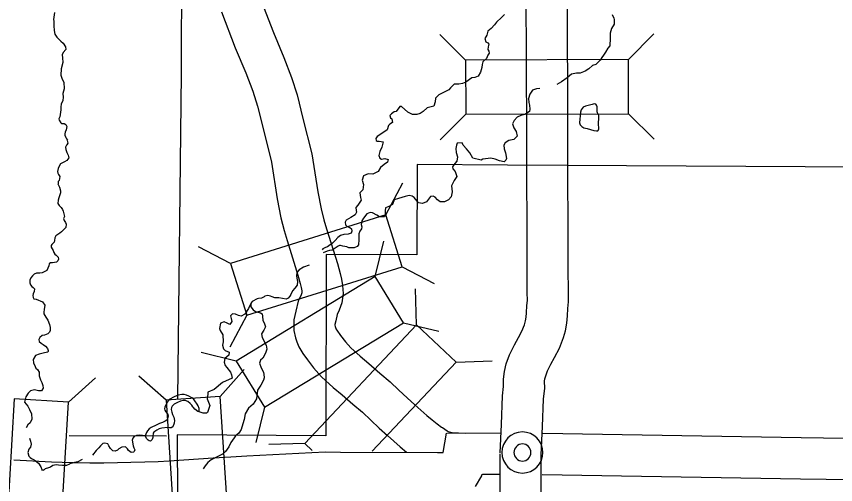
# Model space of a CAD drawing. Extents: x -492261 to -432772, y 1441225 to 1452922.
# Drawn here: x -459877 to -459727.6, y 1452284 to 1452369.4 of the extents above; entities that cross this region are included whole.
import ezdxf

# ---------------------------------------------------------------- set-up
doc = ezdxf.new("R2010")
doc.units = 0
doc.layers.add('Default', color=7, linetype='Continuous')

msp = doc.modelspace()

# ---------------------------------------------------------------- linework, layer by layer
at = {"layer": 'Default'}
for p, q in [((-459795.08, 1452361.46), (-459799.76, 1452366.12)), ((-459765.38, 1452361.56), (-459760.73, 1452366.24)), ((-459795.05, 1452351.56), (-459799.7, 1452346.88)), ((-459765.35, 1452351.66), (-459760.66, 1452347)), ((-459809.6, 1452333.2), (-459806.54, 1452339.04)), ((-459811.54, 1452321.98), (-459809.97, 1452328.39)), ((-459837.95, 1452324.34), (-459843.79, 1452327.4)), ((-459806.65, 1452323.75), (-459800.8, 1452320.68)), ((-459804.03, 1452313.12), (-459804.23, 1452319.72)), ((-459835, 1452314.89), (-459838.06, 1452309.04)), ((-459804.03, 1452313.12), (-459824.37, 1452291.49)), ((-459806.39, 1452313.52), (-459799.98, 1452311.96)), ((-459796.82, 1452306.34), (-459804.03, 1452313.12)), ((-459836.91, 1452306.54), (-459843.32, 1452308.11)), ((-459812.1, 1452290.09), (-459796.82, 1452306.34)), ((-459796.82, 1452306.34), (-459790.22, 1452306.55)), ((-459839.82, 1452300.05), (-459835.46, 1452305.01)), ((-459867.5, 1452299.06), (-459862.57, 1452303.45)), ((-459849.7, 1452299.42), (-459854.65, 1452303.78)), ((-459831.77, 1452298.09), (-459833.33, 1452291.67)), ((-459824.37, 1452291.49), (-459830.97, 1452291.28)), ((-459824.37, 1452291.49), (-459823.05, 1452290.24))]:
    msp.add_line(p, q, dxfattribs=at)
for points in [[(-459847.53, 1452299.56), (-459846.91, 1452358.94), (-459846.81, 1452378.93)], [(-459832.76, 1452373.39), (-459830.13, 1452366.5), (-459828.21, 1452361.93), (-459826.82, 1452358.26), (-459825.78, 1452355.11), (-459824.74, 1452350.77), (-459823.13, 1452344.33), (-459822.02, 1452337.41), (-459821.44, 1452334.31), (-459820.92, 1452332.33), (-459820.44, 1452330.68), (-459818.46, 1452324.35), (-459817.93, 1452322.48), (-459817.73, 1452321.46), (-459817.5, 1452320.31), (-459817.41, 1452318.87), (-459817.63, 1452317.18), (-459818.14, 1452315.83), (-459818.47, 1452315.05), (-459818.76, 1452313.89), (-459818.92, 1452313.23), (-459818.92, 1452313.08), (-459818.85, 1452312.84), (-459818.75, 1452312.5), (-459818.73, 1452312.44), (-459818.55, 1452312.14), (-459817.86, 1452311.22), (-459816.99, 1452310.04), (-459816.01, 1452308.94), (-459814.32, 1452307.41), (-459812.73, 1452306.11), (-459810.69, 1452304.34), (-459808.86, 1452302.74), (-459807.24, 1452301.22), (-459805.76, 1452299.83), (-459804.33, 1452298.55), (-459802.13, 1452296.59), (-459801.15, 1452295.79), (-459800.25, 1452295.08), (-459799.44, 1452294.5), (-459799.29, 1452294.38), (-459798.45, 1452293.79), (-459798.36, 1452293.73), (-459798.24, 1452293.69), (-459797.98, 1452293.63), (-459797.5, 1452293.51), (-459795.18, 1452293.39)], [(-459788.79, 1452289.8), (-459788.53, 1452294.94), (-459788.34, 1452300.17), (-459788.14, 1452301.9), (-459788.18, 1452303.24), (-459788, 1452304.65), (-459787.66, 1452306.03), (-459787.07, 1452307.66), (-459786.17, 1452309.52), (-459785.4, 1452310.83), (-459784.81, 1452311.96), (-459784.36, 1452313.17), (-459784.17, 1452313.85), (-459784.03, 1452314.52), (-459783.96, 1452315.32), (-459783.88, 1452316.68), (-459783.8, 1452317.61), (-459783.83, 1452319.04), (-459783.87, 1452323.4), (-459783.93, 1452348.09), (-459784.02, 1452373.94)], [(-459781.3, 1452289.42), (-459781.04, 1452294.61), (-459780.86, 1452299.61), (-459780.63, 1452301.59), (-459780.67, 1452302.86), (-459780.62, 1452303.26), (-459780.47, 1452303.85), (-459780.14, 1452304.75), (-459779.54, 1452305.99), (-459778.84, 1452307.18), (-459777.93, 1452308.91), (-459777.23, 1452310.84), (-459776.88, 1452312.04), (-459776.59, 1452313.43), (-459776.48, 1452314.79), (-459776.4, 1452316.14), (-459776.3, 1452317.36), (-459776.33, 1452319.14), (-459776.37, 1452323.44), (-459776.43, 1452348.11), (-459776.52, 1452373.93)], [(-459870.03, 1452370.11), (-459870.21, 1452368.88), (-459870.19, 1452368.53), (-459870.17, 1452367.68), (-459870.12, 1452366.86), (-459869.96, 1452366.2), (-459869.61, 1452365.6), (-459869.19, 1452365.22), (-459868.91, 1452364.93), (-459868.44, 1452364.53), (-459868.02, 1452363.85), (-459867.97, 1452363.4), (-459868.44, 1452362.85), (-459868.68, 1452362.38), (-459868.62, 1452361.87), (-459868.54, 1452361.03), (-459868.81, 1452359.85), (-459868.87, 1452358.68), (-459868.67, 1452357.99), (-459868.34, 1452357.4), (-459868.29, 1452356.21), (-459868.55, 1452355.37), (-459868.45, 1452354.69), (-459868.55, 1452354.06), (-459868.82, 1452353.39), (-459868.89, 1452352.94), (-459868.89, 1452352.35), (-459869.07, 1452351.11), (-459869.23, 1452350.75), (-459869.2, 1452350.46), (-459868.92, 1452350.01), (-459868.78, 1452349.9), (-459868.58, 1452349.86), (-459868.26, 1452349.87), (-459867.97, 1452349.69), (-459867.81, 1452349.31), (-459867.92, 1452348.71), (-459868.11, 1452348.3), (-459868.18, 1452348.02), (-459868.17, 1452347.76), (-459867.99, 1452347.33), (-459867.84, 1452347.08), (-459867.7, 1452346.83), (-459867.71, 1452346.76), (-459867.62, 1452346.27), (-459867.79, 1452346.01), (-459867.86, 1452345.92), (-459868.02, 1452345.55), (-459867.99, 1452345.14), (-459867.77, 1452344.58), (-459867.58, 1452344.13), (-459867.44, 1452343.59), (-459867.79, 1452343.1), (-459868.25, 1452342.88), (-459868.94, 1452342.5), (-459869.22, 1452342.07), (-459869.37, 1452341.64), (-459869.5, 1452341.15), (-459869.43, 1452340.83), (-459869.33, 1452340.59), (-459869.3, 1452340.6), (-459869.09, 1452340.18), (-459869.22, 1452339.47), (-459869.37, 1452339.28), (-459869.4, 1452338.87), (-459869.42, 1452338.89), (-459869.13, 1452338.28)], [(-459839.58, 1452370.23), (-459837.09, 1452363.71), (-459835.17, 1452359.15), (-459833.89, 1452355.75), (-459833, 1452353.05), (-459832.02, 1452348.99), (-459830.48, 1452342.82), (-459829.41, 1452336.14), (-459828.77, 1452332.67), (-459828.15, 1452330.33), (-459827.62, 1452328.51), (-459825.65, 1452322.2), (-459825.23, 1452320.7), (-459825.08, 1452319.98), (-459824.95, 1452319.34), (-459824.94, 1452319.13), (-459824.95, 1452319.01), (-459825.09, 1452318.63), (-459825.59, 1452317.48), (-459826.05, 1452315.66), (-459826.43, 1452314.05), (-459826.41, 1452312.1), (-459826.07, 1452310.8), (-459825.84, 1452310.05), (-459825.48, 1452309.12), (-459824.77, 1452307.94), (-459823.89, 1452306.77), (-459822.83, 1452305.31), (-459821.33, 1452303.63), (-459819.21, 1452301.73), (-459817.57, 1452300.38), (-459815.61, 1452298.68), (-459813.89, 1452297.18), (-459812.38, 1452295.76), (-459810.82, 1452294.29), (-459809.32, 1452292.96), (-459806.99, 1452290.87), (-459805.83, 1452289.93), (-459805.77, 1452289.89)], [(-459787.97, 1452369.79), (-459788.55, 1452369.24), (-459789.45, 1452368.37), (-459789.78, 1452367.86), (-459790.44, 1452367.22), (-459790.99, 1452366.7), (-459791.19, 1452366), (-459791.56, 1452365.4), (-459791.4, 1452364.8), (-459791.04, 1452364.6), (-459790.83, 1452364.37)], [(-459768.37, 1452369.78), (-459768.04, 1452369.08), (-459767.96, 1452368.84), (-459767.97, 1452367.98), (-459768.47, 1452367.19), (-459768.71, 1452366.37), (-459768.71, 1452365.34), (-459768.74, 1452364.17), (-459768.76, 1452364.07), (-459769.13, 1452363.61), (-459769.57, 1452362.91), (-459769.95, 1452362.35), (-459770.2, 1452361.94), (-459770.52, 1452361.41), (-459771.35, 1452360.63), (-459771.9, 1452360.43), (-459772.62, 1452359.83), (-459773.27, 1452359.41), (-459774.15, 1452359.08), (-459774.87, 1452359.07), (-459775.77, 1452358.85), (-459776.55, 1452358.21), (-459777.61, 1452357.5), (-459778.44, 1452357)], [(-459790.83, 1452364.37), (-459790.96, 1452363.87), (-459791, 1452363.39), (-459790.82, 1452363.05), (-459790.75, 1452362.74), (-459790.99, 1452362.34), (-459791.28, 1452361.75), (-459791.91, 1452361.13), (-459792.08, 1452360.65), (-459792.14, 1452360.07), (-459792.36, 1452359.26), (-459792.81, 1452358.54), (-459793.36, 1452358.25), (-459793.91, 1452358.22), (-459795.02, 1452357.39), (-459795.63, 1452357.16), (-459796.3, 1452357.08), (-459797.14, 1452357.06), (-459797.81, 1452356.39), (-459798.16, 1452356), (-459799.1, 1452355.52), (-459799.97, 1452355.13), (-459800.54, 1452354.5), (-459800.63, 1452353.85), (-459800.89, 1452353.07), (-459801.34, 1452352.92), (-459802.08, 1452352.72), (-459802.83, 1452352.08), (-459803.35, 1452351.71), (-459803.99, 1452351.49), (-459804.77, 1452351.54), (-459805.6, 1452351.96), (-459806.78, 1452352.99), (-459807.08, 1452352.96), (-459807.75, 1452352.08), (-459808.11, 1452351.98), (-459808.58, 1452351.66), (-459808.87, 1452351.35), (-459808.75, 1452350.94), (-459808.51, 1452350.73), (-459808.41, 1452350.06), (-459808.88, 1452349.76), (-459809.15, 1452349.53), (-459809.37, 1452348.73), (-459810.35, 1452348.07), (-459811.22, 1452347.5), (-459811.46, 1452347.14), (-459811.39, 1452346.79), (-459811.2, 1452346.68), (-459810.84, 1452346.67), (-459810.11, 1452346.52), (-459810.36, 1452345.56), (-459810.72, 1452344.78), (-459810.89, 1452344.05), (-459810.71, 1452343.53), (-459810.39, 1452343.34), (-459809.81, 1452343.5), (-459809.19, 1452343.31), (-459809.31, 1452342.8), (-459809.9, 1452342.42), (-459810.61, 1452341.86), (-459811.03, 1452341.1), (-459812, 1452340.66), (-459812.87, 1452340.7), (-459813.7, 1452340.34), (-459813.93, 1452339.52), (-459813.68, 1452338.75), (-459813.81, 1452337.75), (-459814.34, 1452337.21), (-459814.27, 1452336.4), (-459814.12, 1452335.9), (-459814.73, 1452334.98), (-459814.75, 1452334.99), (-459815.1, 1452334.55), (-459815.01, 1452333.99), (-459815, 1452333.67), (-459815.21, 1452333.23), (-459815.99, 1452332.75), (-459816.84, 1452332.26), (-459817.06, 1452331.88), (-459816.99, 1452331.39), (-459816.69, 1452331.1), (-459816.2, 1452330.89), (-459815.9, 1452330.64), (-459815.81, 1452330.25), (-459815.93, 1452329.87), (-459816.51, 1452329.7), (-459817.26, 1452329.64), (-459817.87, 1452329.42), (-459818.36, 1452329.1), (-459818.88, 1452328.55), (-459819.37, 1452328.02), (-459820.23, 1452327.4), (-459820.6, 1452327.26), (-459821.11, 1452327.01), (-459821.25, 1452326.85)], [(-459781.56, 1452356.27), (-459782.14, 1452356.21), (-459782.88, 1452355.97), (-459783.33, 1452355.24), (-459783.59, 1452354.42), (-459783.57, 1452353.73), (-459783.44, 1452353.2), (-459783.36, 1452352.47), (-459783.41, 1452352.04), (-459784.3, 1452351.51), (-459785, 1452351.36), (-459785.64, 1452351.04), (-459786.19, 1452350.42), (-459786.52, 1452349.8)], [(-459771.08, 1452352.82), (-459771.1, 1452352.93), (-459771.19, 1452353.21), (-459771.33, 1452353.38), (-459771.61, 1452353.47), (-459772.02, 1452353.36), (-459773.18, 1452353.05), (-459773.62, 1452352.83), (-459773.99, 1452352.39), (-459774.12, 1452351.94), (-459774.33, 1452350.02), (-459774.2, 1452349.62), (-459773.89, 1452349.32), (-459773.53, 1452349.11), (-459772.9, 1452348.94), (-459771.67, 1452348.61), (-459771.19, 1452348.57), (-459770.97, 1452348.57), (-459770.89, 1452348.61), (-459770.79, 1452348.9), (-459770.83, 1452349.85), (-459770.77, 1452350.93), (-459770.79, 1452351.31), (-459771, 1452351.81), (-459771.08, 1452351.99), (-459771.07, 1452352.33), (-459771.07, 1452352.73), (-459771.08, 1452352.82)], [(-459786.52, 1452349.8), (-459786.29, 1452349.11), (-459785.86, 1452348.39), (-459785.69, 1452347.58), (-459786.27, 1452346.98), (-459787.21, 1452346.79), (-459787.84, 1452346.36), (-459788.11, 1452345.94), (-459788.02, 1452345.24), (-459787.79, 1452344.51), (-459787.62, 1452343.51), (-459787.73, 1452343.17), (-459788.07, 1452342.89), (-459788.88, 1452343.04), (-459789.7, 1452343.35), (-459790.47, 1452343.58), (-459791.93, 1452343.34), (-459792.22, 1452343.19), (-459793.74, 1452343.57), (-459794.31, 1452344.52), (-459794.89, 1452345.26), (-459795.49, 1452345.94), (-459795.7, 1452346.34), (-459796.64, 1452346.31), (-459796.75, 1452345.94), (-459796.88, 1452345.34), (-459796.79, 1452344.56), (-459796.56, 1452343.78), (-459796.69, 1452343.02), (-459797.06, 1452342.6), (-459797.44, 1452341.97), (-459797.4, 1452341.62), (-459796.96, 1452341.11), (-459796.65, 1452340.22), (-459797.18, 1452339.45), (-459797.63, 1452338.48), (-459797.55, 1452337.43), (-459797.72, 1452336.5), (-459798.22, 1452335.92), (-459798.95, 1452335.6), (-459799.71, 1452335.59), (-459800.19, 1452335.93), (-459800.63, 1452336.43), (-459800.98, 1452336.62), (-459801.47, 1452336.56), (-459801.84, 1452336.06), (-459802.18, 1452335.56), (-459802.94, 1452335.3), (-459803.67, 1452335.39), (-459803.9, 1452335.69), (-459804.47, 1452336.39), (-459804.84, 1452336.61), (-459805.34, 1452336.72), (-459806.08, 1452336.54), (-459807.31, 1452336.19), (-459808.11, 1452335.97), (-459808.38, 1452335.11), (-459809.05, 1452334.76), (-459809.66, 1452334.48), (-459809.76, 1452333.94), (-459809.72, 1452333.29), (-459809.88, 1452332.87), (-459810.75, 1452332.82), (-459811.26, 1452333.16), (-459812.04, 1452333.58), (-459812.5, 1452333.66), (-459813.11, 1452333.41), (-459813.71, 1452332.58), (-459814, 1452332.09), (-459814.11, 1452331.42), (-459814.02, 1452331), (-459814.05, 1452330.66), (-459814.39, 1452330.25), (-459814.55, 1452329.75), (-459814.53, 1452329.08), (-459814.52, 1452328.73), (-459814.59, 1452327.74), (-459814.86, 1452327.46), (-459815.39, 1452327.21), (-459816.39, 1452327.19), (-459816.73, 1452327.37), (-459817.44, 1452327.52), (-459817.88, 1452327.61), (-459818.09, 1452327.6), (-459818.3, 1452327.51), (-459818.7, 1452327.28), (-459819.38, 1452326.79), (-459819.92, 1452326.71), (-459820.34, 1452326.61), (-459821.08, 1452326.29)], [(-459722.29, 1452341.89), (-459787.43, 1452342.29), (-459803.93, 1452342.39), (-459803.99, 1452325.91), (-459820.48, 1452325.99), (-459820.59, 1452292.87), (-459847.69, 1452293.06), (-459847.5, 1452257.27)], [(-459869.13, 1452338.28), (-459868.95, 1452337.58), (-459868.96, 1452337.25), (-459869.07, 1452336.86), (-459869.27, 1452336.31), (-459869.38, 1452335.91), (-459869.42, 1452335.27), (-459869.2, 1452334.91), (-459869.18, 1452334.89), (-459868.86, 1452334.57), (-459868.58, 1452334.16), (-459868.46, 1452333.9), (-459868.25, 1452332.92), (-459868.38, 1452332.55), (-459868.26, 1452332.2), (-459868.07, 1452331.8), (-459867.95, 1452331.49), (-459867.97, 1452330.9), (-459868.75, 1452330.14), (-459869.08, 1452329.87), (-459869.79, 1452329.38), (-459869.98, 1452329.03), (-459870.05, 1452328.54), (-459870.12, 1452328.22), (-459870.51, 1452327.78), (-459870.68, 1452327.6), (-459870.65, 1452327.31), (-459870.49, 1452327.01), (-459870.31, 1452326.69), (-459870.18, 1452326.34), (-459869.96, 1452326.03), (-459869.72, 1452325.84), (-459869.4, 1452325.49), (-459869.3, 1452325.14), (-459869.42, 1452324.85), (-459869.71, 1452324.55), (-459870.44, 1452324.48), (-459870.76, 1452324.44), (-459871.01, 1452324.26), (-459871.11, 1452323.91), (-459871.47, 1452323.06), (-459872.27, 1452322.64), (-459872.71, 1452322.6), (-459873.31, 1452322.56), (-459873.73, 1452322.41), (-459874.06, 1452322.09), (-459874.34, 1452321.7), (-459874.52, 1452321.29), (-459874.56, 1452320.79), (-459874.43, 1452320.42), (-459874.16, 1452320.12), (-459873.97, 1452319.98), (-459873.72, 1452319.71), (-459873.76, 1452319.23), (-459873.93, 1452318.82), (-459874.02, 1452318.48), (-459873.97, 1452318.13), (-459873.79, 1452317.91), (-459873.4, 1452317.81), (-459873.41, 1452317.82), (-459872.22, 1452317.33), (-459871.84, 1452316.72), (-459871.92, 1452315.93), (-459871.99, 1452315.48), (-459871.97, 1452315.13), (-459871.63, 1452314.56), (-459871.27, 1452314), (-459870.99, 1452313.23), (-459870.85, 1452312.64), (-459870.85, 1452312.1), (-459870.95, 1452311.78), (-459871.26, 1452311.48), (-459871.89, 1452311.27), (-459872.32, 1452311.19), (-459872.74, 1452310.81), (-459872.89, 1452310.45), (-459872.85, 1452310.08), (-459872.5, 1452309.77), (-459872.1, 1452309.57), (-459871.72, 1452309.23), (-459871.35, 1452308.82), (-459871.2, 1452308.46), (-459871.23, 1452308.25), (-459871.31, 1452308.15), (-459872.09, 1452307.96), (-459872.82, 1452307.8), (-459873.54, 1452307.53), (-459873.96, 1452306.79), (-459873.86, 1452306.18), (-459873.6, 1452305.56), (-459873.45, 1452305.26), (-459873.15, 1452304.99), (-459872.84, 1452304.52), (-459872.84, 1452303.81), (-459872.61, 1452303.11), (-459872.34, 1452302.62), (-459872.15, 1452302.09), (-459872.14, 1452301.59), (-459872.42, 1452301.13), (-459872.96, 1452301.12), (-459873.7, 1452301.29)], [(-459823.62, 1452324.02), (-459824.66, 1452323.65), (-459825.41, 1452323.2), (-459825.88, 1452322.71), (-459825.92, 1452322.09), (-459825.88, 1452321.68), (-459825.77, 1452321.35), (-459825.74, 1452321.04), (-459825.8, 1452320.35), (-459826.2, 1452319.82), (-459826.63, 1452319.36), (-459826.96, 1452318.65), (-459827.16, 1452318.36), (-459827.41, 1452318.03), (-459827.82, 1452317.85), (-459828.44, 1452317.93), (-459829.11, 1452318.08), (-459829.84, 1452318.05), (-459830.34, 1452318.28), (-459830.67, 1452318.37), (-459831.17, 1452318.49), (-459831.66, 1452318.39), (-459831.84, 1452318.25), (-459832.32, 1452317.98), (-459832.82, 1452317.96), (-459833.06, 1452317.9), (-459833.98, 1452317.38), (-459834.2, 1452317.16), (-459834.69, 1452316.1), (-459835.33, 1452315.06), (-459835.98, 1452314.71), (-459836.49, 1452314.86), (-459837.06, 1452315.07), (-459837.58, 1452315.13), (-459837.98, 1452314.78), (-459837.8, 1452314.3), (-459837.71, 1452313.77), (-459838.06, 1452313.19), (-459838.55, 1452313.46), (-459839.1, 1452313.71), (-459839.75, 1452313.43), (-459839.95, 1452312.49), (-459839.86, 1452312.11), (-459839.34, 1452311.34), (-459839.31, 1452310.02), (-459839.4, 1452309.45), (-459839.23, 1452308.78), (-459838.91, 1452308.47), (-459838.18, 1452308.17), (-459838.24, 1452307.63), (-459838.99, 1452306.97), (-459839.09, 1452306.35), (-459838.92, 1452305.7), (-459838.63, 1452305.37), (-459837.97, 1452304.51), (-459837.75, 1452304.03), (-459837.65, 1452303.42), (-459839.41, 1452302.61), (-459840.92, 1452301.35), (-459842.07, 1452300.83), (-459842.08, 1452300.5), (-459842.18, 1452299.67), (-459841.73, 1452298.44), (-459842.13, 1452297.16), (-459842.3, 1452297.05), (-459842.91, 1452297.05), (-459843.31, 1452297.13), (-459843.65, 1452297.24)], [(-459834.16, 1452317.21), (-459834.27, 1452316.77), (-459834.26, 1452316.44), (-459833.84, 1452315.88), (-459833.38, 1452315.58), (-459832.73, 1452315.38), (-459832.45, 1452315.31), (-459832.15, 1452315.12), (-459832.09, 1452314.75), (-459832.08, 1452313.95), (-459831.8, 1452313.53), (-459831.56, 1452312.77), (-459831.88, 1452312.2), (-459832.3, 1452311.5), (-459832.19, 1452310.85), (-459831.44, 1452309.45), (-459831.33, 1452308.72), (-459831.56, 1452307.95), (-459832.08, 1452307.08), (-459832.47, 1452306.7), (-459832.65, 1452306.14), (-459832.34, 1452305.32), (-459831.92, 1452304.53), (-459831.83, 1452303.57), (-459831.83, 1452303.46), (-459831.96, 1452303.03), (-459832.42, 1452302.16), (-459833.05, 1452301.23), (-459833.18, 1452299.66), (-459833.79, 1452298.69), (-459834.64, 1452297.93), (-459835.26, 1452296.9), (-459835.44, 1452295.87), (-459835.72, 1452295.05), (-459836.01, 1452294.02), (-459836.42, 1452293.37), (-459837.02, 1452292.89), (-459837.31, 1452292.55), (-459837.87, 1452291.7), (-459838.24, 1452290.86), (-459838.85, 1452290.06), (-459839.41, 1452289.54), (-459840.65, 1452288.92), (-459841.5, 1452288.52), (-459842.06, 1452288.01), (-459842.55, 1452287.41), (-459842.94, 1452286.86)], [(-459873.7, 1452301.29), (-459874.41, 1452301.12), (-459874.86, 1452300.68), (-459875.3, 1452300.02), (-459875.49, 1452299.05), (-459874.9, 1452298.33), (-459874.59, 1452297.7), (-459874.24, 1452296.88), (-459874.2, 1452295.95), (-459874.46, 1452295.26), (-459874.93, 1452294.88), (-459875.22, 1452294.35)], [(-459843.65, 1452297.24), (-459843.65, 1452297.87), (-459843.84, 1452298.37), (-459844, 1452298.65), (-459844.44, 1452299.29), (-459844.72, 1452299.63), (-459844.98, 1452299.83), (-459845.57, 1452300.14), (-459845.96, 1452300.3), (-459846.42, 1452300.43), (-459846.84, 1452300.44), (-459847.5, 1452300.32), (-459848.24, 1452300.02), (-459849.11, 1452299.54), (-459849.49, 1452299.02), (-459849.9, 1452298.09), (-459849.97, 1452297.83), (-459849.92, 1452297.56), (-459849.75, 1452297.28), (-459849.53, 1452296.99), (-459849.4, 1452296.78), (-459849.33, 1452296.5), (-459849.42, 1452296.02), (-459849.57, 1452295.74), (-459849.85, 1452295.56), (-459850.37, 1452295.34), (-459850.91, 1452295.13), (-459851.53, 1452294.86), (-459852.43, 1452294.38), (-459852.76, 1452294.16), (-459853.06, 1452293.79), (-459853.27, 1452293.47), (-459853.49, 1452292.88)], [(-459843.65, 1452297.24), (-459843.93, 1452297.36), (-459844.43, 1452297.78), (-459844.68, 1452298.06), (-459844.81, 1452298.2), (-459845.02, 1452298.49), (-459845.31, 1452298.81), (-459845.73, 1452299.13), (-459846.21, 1452299.31), (-459846.59, 1452299.33), (-459847.09, 1452299.19), (-459847.61, 1452298.99), (-459848.2, 1452298.67), (-459848.57, 1452298.32), (-459848.74, 1452298.06), (-459848.8, 1452297.7), (-459848.64, 1452297.19), (-459848.5, 1452296.8), (-459848.31, 1452296.32), (-459848.17, 1452295.69), (-459848.23, 1452295.21), (-459848.49, 1452294.56), (-459848.79, 1452294.37), (-459849.09, 1452294.35), (-459849.44, 1452294.38), (-459850.5, 1452294.31), (-459850.97, 1452294.17), (-459851.39, 1452293.94), (-459851.92, 1452293.58), (-459852.07, 1452293.38), (-459852.09, 1452292.76), (-459852.12, 1452292.56), (-459852.22, 1452292.22), (-459852.33, 1452292.08), (-459852.46, 1452291.98), (-459852.56, 1452291.94), (-459852.76, 1452291.96), (-459852.96, 1452292.09), (-459853.19, 1452292.32), (-459853.49, 1452292.88)], [(-459877.48, 1452288.53), (-459870.59, 1452288.13), (-459866.73, 1452288.03), (-459863.62, 1452287.96), (-459861.03, 1452287.97), (-459858.55, 1452288.03), (-459856.1, 1452288.08), (-459853.55, 1452288.14), (-459851.12, 1452288.22), (-459849.14, 1452288.33), (-459841.12, 1452288.85), (-459837.92, 1452289.03), (-459834.97, 1452289.27), (-459823.13, 1452289.86), (-459820.64, 1452290), (-459817.88, 1452289.88), (-459800.21, 1452289.84), (-459799.14, 1452289.87), (-459798.54, 1452293.38)], [(-459874.6, 1452292.45), (-459874.4, 1452291.93), (-459874.32, 1452291.39), (-459874.42, 1452290.8), (-459874.73, 1452290.46), (-459874.9, 1452289.83), (-459874.73, 1452289.2), (-459874.51, 1452288.93), (-459874.22, 1452288.78), (-459873.76, 1452288.5), (-459873.5, 1452288.34), (-459872.97, 1452287.89), (-459872.54, 1452287.25), (-459872.35, 1452286.76), (-459872.29, 1452286.56)], [(-459849.63, 1452292.81), (-459867.38, 1452292.89)], [(-459853.49, 1452292.88), (-459854.51, 1452292.99), (-459855.08, 1452292.94), (-459855.49, 1452292.78), (-459855.79, 1452292.49), (-459855.9, 1452292.11), (-459855.73, 1452291.07), (-459855.6, 1452290.71), (-459855.42, 1452290.31), (-459855.5, 1452290.05), (-459855.67, 1452289.88), (-459856.07, 1452289.84), (-459856.53, 1452290.22), (-459856.73, 1452290.52), (-459857.09, 1452290.87), (-459857.75, 1452290.83), (-459858.32, 1452290.53), (-459858.58, 1452290.28), (-459858.96, 1452290.08), (-459859.42, 1452290.15), (-459859.82, 1452290.6), (-459860.11, 1452291.07), (-459860.35, 1452291.41), (-459860.87, 1452291.58), (-459861.26, 1452291.51), (-459861.67, 1452291.08), (-459861.95, 1452290.67), (-459862.47, 1452290.2), (-459863.14, 1452289.36)], [(-459798.48, 1452293.39), (-459788.61, 1452293.41)], [(-459705.46, 1452292.1), (-459733.85, 1452292.5), (-459781, 1452293.29)], [(-459790.37, 1452118.2), (-459789.68, 1452155.11), (-459789.03, 1452211.69), (-459788.9, 1452245.63), (-459788.84, 1452269.39), (-459788.79, 1452282.66), (-459788.79, 1452289.61)], [(-459782.87, 1452118.06), (-459782.18, 1452155), (-459781.53, 1452211.63), (-459781.4, 1452245.6), (-459781.34, 1452269.37), (-459781.29, 1452282.64), (-459781.29, 1452289.61)], [(-459865.02, 1452288.59), (-459865.77, 1452288.16), (-459866.43, 1452288.02), (-459867.24, 1452287.77), (-459867.29, 1452287.75), (-459867.89, 1452287.47), (-459868.59, 1452287.45), (-459869.3, 1452287.54), (-459869.76, 1452287.59), (-459870.35, 1452287.47), (-459870.79, 1452287.2), (-459871.14, 1452287.04), (-459871.74, 1452286.89), (-459871.96, 1452286.71), (-459872.11, 1452286.55)], [(-459793.28, 1452283.65), (-459792.11, 1452285.62), (-459792.07, 1452285.89)], [(-459792, 1452285.9), (-459788.84, 1452285.91)], [(-459705.84, 1452284.6), (-459733.97, 1452285), (-459781.13, 1452285.79)]]:
    msp.add_lwpolyline(points, dxfattribs=at)
for points in [[(-459765.38, 1452361.56), (-459795.08, 1452361.46), (-459795.05, 1452351.56), (-459765.35, 1452351.66)], [(-459835, 1452314.89), (-459806.65, 1452323.75), (-459809.6, 1452333.2), (-459837.95, 1452324.34)], [(-459831.77, 1452298.09), (-459806.39, 1452313.52), (-459811.54, 1452321.98), (-459836.91, 1452306.54)], [(-459869.24, 1452269.41), (-459867.5, 1452299.06), (-459877.38, 1452299.64), (-459879.12, 1452269.99)], [(-459849.7, 1452299.42), (-459847.8, 1452269.78), (-459837.92, 1452270.41), (-459839.82, 1452300.05)]]:
    msp.add_lwpolyline(points, close=True, dxfattribs=at)
for radius, start, end in [(3.75, 90, 270), (3.75, 270, 90), (1.56, 90, 270), (1.56, 270, 90)]:
    msp.add_arc((-459784.71, 1452289.85), radius, start, end, dxfattribs=at)

doc.saveas('drawing.dxf')
